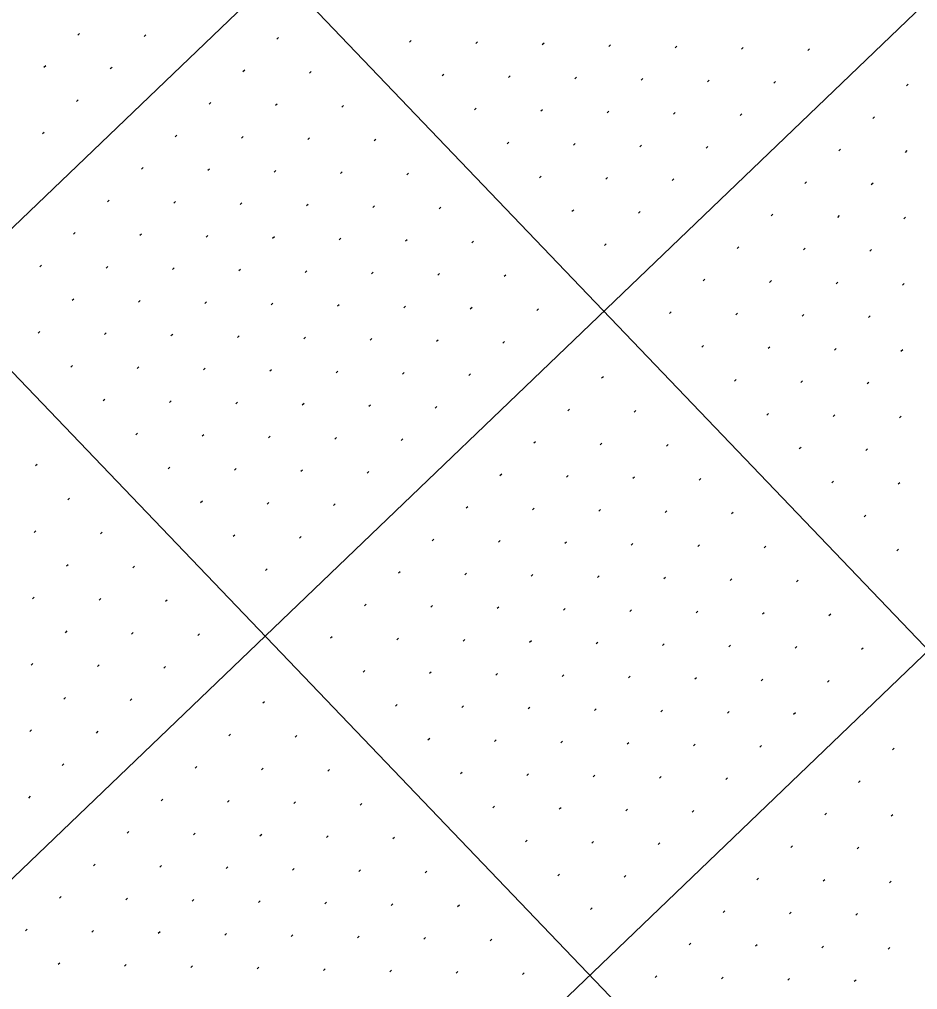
# Model space of a CAD drawing. Extents: x 2148987 to 2151117, y 142806 to 144993.
# Drawn here: x 2149584.5 to 2149680.2, y 143537.7 to 143641 of the extents above; entities that cross this region are included whole.
import ezdxf

# ---------------------------------------------------------------- set-up
doc = ezdxf.new("R2010")
doc.units = 0
doc.layers.add('PR_PIER_PH3', color=7, linetype='Continuous')
doc.layers.add('SHT_Profile_Grid_Minor', color=7, linetype='Continuous')

msp = doc.modelspace()

# ---------------------------------------------------------------- linework, layer by layer
at = {"layer": 'PR_PIER_PH3'}
for p, q in [((2150469.54, 144467.67), (2149332.4, 143377.92)), ((2150504.13, 144431.57), (2149367, 143341.82)), ((2150538.73, 144395.47), (2149401.59, 143305.72)), ((2149370.01, 143898.73), (2149715.96, 143537.73)), ((2149333.91, 143864.13), (2149679.86, 143503.14))]:
    msp.add_line(p, q, dxfattribs=at)
at = {"layer": 'SHT_Profile_Grid_Minor'}
for p, q in [((2149590.91, 143639.5), (2149590.73, 143639.33)), ((2149597.98, 143639.35), (2149597.79, 143639.18)), ((2149612.11, 143639.05), (2149611.93, 143638.88)), ((2149626.25, 143638.75), (2149626.07, 143638.58)), ((2149633.32, 143638.6), (2149633.14, 143638.42)), ((2149640.39, 143638.45), (2149640.21, 143638.27)), ((2149647.46, 143638.3), (2149647.28, 143638.12)), ((2149654.53, 143638.15), (2149654.35, 143637.97)), ((2149661.6, 143638), (2149661.42, 143637.82)), ((2149668.67, 143637.85), (2149668.49, 143637.67)), ((2149587.3, 143636.04), (2149587.12, 143635.87)), ((2149594.37, 143635.89), (2149594.18, 143635.72)), ((2149608.5, 143635.59), (2149608.32, 143635.42)), ((2149615.57, 143635.44), (2149615.39, 143635.27)), ((2149629.71, 143635.14), (2149629.53, 143634.97)), ((2149636.78, 143634.99), (2149636.6, 143634.82)), ((2149643.85, 143634.84), (2149643.67, 143634.66)), ((2149650.92, 143634.69), (2149650.74, 143634.51)), ((2149657.99, 143634.54), (2149657.81, 143634.36)), ((2149665.06, 143634.39), (2149664.88, 143634.21)), ((2149679.2, 143634.09), (2149679.02, 143633.91)), ((2149590.76, 143632.43), (2149590.57, 143632.26)), ((2149604.89, 143632.13), (2149604.71, 143631.96)), ((2149611.96, 143631.98), (2149611.78, 143631.81)), ((2149619.03, 143631.83), (2149618.85, 143631.66)), ((2149633.17, 143631.53), (2149632.99, 143631.36)), ((2149640.24, 143631.38), (2149640.06, 143631.21)), ((2149647.31, 143631.23), (2149647.13, 143631.05)), ((2149654.38, 143631.08), (2149654.2, 143630.9)), ((2149661.45, 143630.93), (2149661.27, 143630.75)), ((2149675.59, 143630.63), (2149675.41, 143630.45)), ((2149587.15, 143628.97), (2149586.96, 143628.8)), ((2149601.28, 143628.67), (2149601.1, 143628.5)), ((2149608.35, 143628.52), (2149608.17, 143628.35)), ((2149615.42, 143628.37), (2149615.24, 143628.2)), ((2149622.49, 143628.22), (2149622.31, 143628.05)), ((2149636.63, 143627.92), (2149636.45, 143627.75)), ((2149643.7, 143627.77), (2149643.52, 143627.6)), ((2149650.77, 143627.62), (2149650.59, 143627.44)), ((2149657.84, 143627.47), (2149657.66, 143627.29)), ((2149671.98, 143627.17), (2149671.8, 143626.99)), ((2149679.05, 143627.02), (2149678.87, 143626.84)), ((2149597.67, 143625.21), (2149597.49, 143625.04)), ((2149604.74, 143625.06), (2149604.56, 143624.89)), ((2149611.81, 143624.91), (2149611.63, 143624.74)), ((2149618.88, 143624.76), (2149618.7, 143624.59)), ((2149625.95, 143624.61), (2149625.77, 143624.44)), ((2149640.09, 143624.31), (2149639.91, 143624.14)), ((2149647.16, 143624.16), (2149646.98, 143623.99)), ((2149654.23, 143624.01), (2149654.05, 143623.83)), ((2149668.37, 143623.71), (2149668.19, 143623.53)), ((2149675.44, 143623.56), (2149675.26, 143623.38)), ((2149594.06, 143621.75), (2149593.88, 143621.58)), ((2149601.13, 143621.6), (2149600.95, 143621.43)), ((2149608.2, 143621.45), (2149608.02, 143621.28)), ((2149615.27, 143621.3), (2149615.09, 143621.13)), ((2149622.34, 143621.15), (2149622.16, 143620.98)), ((2149629.41, 143621), (2149629.23, 143620.83)), ((2149643.55, 143620.7), (2149643.37, 143620.53)), ((2149650.62, 143620.55), (2149650.44, 143620.38)), ((2149664.76, 143620.25), (2149664.58, 143620.07)), ((2149671.83, 143620.1), (2149671.65, 143619.92)), ((2149678.9, 143619.95), (2149678.72, 143619.77)), ((2149590.45, 143618.29), (2149590.27, 143618.12)), ((2149597.52, 143618.14), (2149597.34, 143617.97)), ((2149604.59, 143617.99), (2149604.41, 143617.82)), ((2149611.66, 143617.84), (2149611.48, 143617.67)), ((2149618.73, 143617.69), (2149618.55, 143617.52)), ((2149625.8, 143617.54), (2149625.62, 143617.37)), ((2149632.87, 143617.39), (2149632.69, 143617.22)), ((2149647.01, 143617.09), (2149646.83, 143616.92)), ((2149661.15, 143616.79), (2149660.97, 143616.61)), ((2149668.22, 143616.64), (2149668.04, 143616.46)), ((2149675.29, 143616.49), (2149675.11, 143616.31)), ((2149586.84, 143614.83), (2149586.66, 143614.66)), ((2149593.91, 143614.68), (2149593.73, 143614.51)), ((2149600.98, 143614.53), (2149600.8, 143614.36)), ((2149608.05, 143614.38), (2149607.87, 143614.21)), ((2149615.12, 143614.23), (2149614.94, 143614.06)), ((2149622.19, 143614.08), (2149622.01, 143613.91)), ((2149629.26, 143613.93), (2149629.08, 143613.76)), ((2149636.33, 143613.78), (2149636.15, 143613.61)), ((2149657.54, 143613.33), (2149657.36, 143613.16)), ((2149664.61, 143613.18), (2149664.43, 143613)), ((2149671.68, 143613.03), (2149671.5, 143612.85)), ((2149678.75, 143612.88), (2149678.57, 143612.7)), ((2149590.3, 143611.22), (2149590.12, 143611.05)), ((2149597.37, 143611.07), (2149597.19, 143610.9)), ((2149604.44, 143610.92), (2149604.26, 143610.75)), ((2149611.51, 143610.77), (2149611.33, 143610.6)), ((2149618.58, 143610.62), (2149618.4, 143610.45)), ((2149625.65, 143610.47), (2149625.47, 143610.3)), ((2149632.72, 143610.32), (2149632.54, 143610.15)), ((2149639.79, 143610.17), (2149639.61, 143610)), ((2149653.93, 143609.87), (2149653.75, 143609.7)), ((2149661, 143609.72), (2149660.82, 143609.55)), ((2149668.07, 143609.57), (2149667.89, 143609.39)), ((2149675.14, 143609.42), (2149674.96, 143609.24)), ((2149586.69, 143607.76), (2149586.51, 143607.59)), ((2149593.76, 143607.61), (2149593.58, 143607.44)), ((2149600.83, 143607.46), (2149600.65, 143607.29)), ((2149607.9, 143607.31), (2149607.72, 143607.14)), ((2149614.97, 143607.16), (2149614.79, 143606.99)), ((2149622.04, 143607.01), (2149621.86, 143606.84)), ((2149629.11, 143606.86), (2149628.93, 143606.69)), ((2149636.18, 143606.71), (2149636, 143606.54)), ((2149657.39, 143606.26), (2149657.21, 143606.09)), ((2149664.46, 143606.11), (2149664.28, 143605.94)), ((2149671.53, 143605.96), (2149671.35, 143605.78)), ((2149678.6, 143605.81), (2149678.42, 143605.63)), ((2149590.15, 143604.15), (2149589.97, 143603.98)), ((2149597.22, 143604), (2149597.04, 143603.83)), ((2149604.29, 143603.85), (2149604.11, 143603.68)), ((2149611.36, 143603.7), (2149611.18, 143603.53)), ((2149618.43, 143603.55), (2149618.25, 143603.38)), ((2149625.5, 143603.4), (2149625.32, 143603.23)), ((2149632.57, 143603.25), (2149632.39, 143603.08)), ((2149646.71, 143602.95), (2149646.53, 143602.78)), ((2149660.85, 143602.65), (2149660.67, 143602.48)), ((2149667.92, 143602.5), (2149667.74, 143602.33)), ((2149674.99, 143602.35), (2149674.81, 143602.18)), ((2149593.61, 143600.54), (2149593.43, 143600.37)), ((2149600.68, 143600.39), (2149600.5, 143600.22)), ((2149607.75, 143600.24), (2149607.57, 143600.07)), ((2149614.82, 143600.09), (2149614.64, 143599.92)), ((2149621.89, 143599.94), (2149621.71, 143599.77)), ((2149628.96, 143599.79), (2149628.78, 143599.62)), ((2149643.1, 143599.49), (2149642.92, 143599.32)), ((2149650.17, 143599.34), (2149649.99, 143599.17)), ((2149664.31, 143599.04), (2149664.13, 143598.87)), ((2149671.38, 143598.89), (2149671.2, 143598.72)), ((2149678.45, 143598.74), (2149678.27, 143598.57)), ((2149597.07, 143596.93), (2149596.89, 143596.76)), ((2149604.14, 143596.78), (2149603.96, 143596.61)), ((2149611.21, 143596.63), (2149611.03, 143596.46)), ((2149618.28, 143596.48), (2149618.1, 143596.31)), ((2149625.35, 143596.33), (2149625.17, 143596.16)), ((2149639.49, 143596.03), (2149639.31, 143595.86)), ((2149646.56, 143595.88), (2149646.38, 143595.71)), ((2149653.63, 143595.73), (2149653.45, 143595.56)), ((2149667.77, 143595.43), (2149667.59, 143595.26)), ((2149674.84, 143595.28), (2149674.66, 143595.11)), ((2149586.39, 143593.62), (2149586.21, 143593.45)), ((2149600.53, 143593.32), (2149600.35, 143593.15)), ((2149607.6, 143593.17), (2149607.42, 143593)), ((2149614.67, 143593.02), (2149614.49, 143592.85)), ((2149621.74, 143592.87), (2149621.56, 143592.7)), ((2149635.88, 143592.57), (2149635.7, 143592.4)), ((2149642.95, 143592.42), (2149642.77, 143592.25)), ((2149650.02, 143592.27), (2149649.84, 143592.1)), ((2149657.09, 143592.12), (2149656.91, 143591.95)), ((2149671.23, 143591.82), (2149671.05, 143591.65)), ((2149678.3, 143591.67), (2149678.12, 143591.5)), ((2149589.85, 143590.01), (2149589.67, 143589.84)), ((2149603.99, 143589.71), (2149603.81, 143589.54)), ((2149611.06, 143589.56), (2149610.88, 143589.39)), ((2149618.13, 143589.41), (2149617.95, 143589.24)), ((2149632.27, 143589.11), (2149632.09, 143588.94)), ((2149639.34, 143588.96), (2149639.16, 143588.79)), ((2149646.41, 143588.81), (2149646.23, 143588.64)), ((2149653.48, 143588.66), (2149653.3, 143588.49)), ((2149660.55, 143588.51), (2149660.37, 143588.34)), ((2149674.69, 143588.21), (2149674.51, 143588.04)), ((2149586.24, 143586.55), (2149586.06, 143586.38)), ((2149593.31, 143586.4), (2149593.13, 143586.23)), ((2149607.45, 143586.1), (2149607.27, 143585.93)), ((2149614.52, 143585.95), (2149614.34, 143585.78)), ((2149628.66, 143585.65), (2149628.48, 143585.48)), ((2149635.73, 143585.5), (2149635.55, 143585.33)), ((2149642.8, 143585.35), (2149642.62, 143585.18)), ((2149649.87, 143585.2), (2149649.69, 143585.03)), ((2149656.94, 143585.05), (2149656.76, 143584.88)), ((2149664.01, 143584.9), (2149663.83, 143584.73)), ((2149678.15, 143584.6), (2149677.97, 143584.43)), ((2149589.7, 143582.94), (2149589.52, 143582.77)), ((2149596.77, 143582.79), (2149596.59, 143582.62)), ((2149610.91, 143582.49), (2149610.73, 143582.32)), ((2149625.05, 143582.19), (2149624.87, 143582.02)), ((2149632.12, 143582.04), (2149631.94, 143581.87)), ((2149639.19, 143581.89), (2149639.01, 143581.72)), ((2149646.26, 143581.74), (2149646.08, 143581.57)), ((2149653.33, 143581.59), (2149653.15, 143581.42)), ((2149660.4, 143581.44), (2149660.22, 143581.27)), ((2149667.47, 143581.29), (2149667.29, 143581.12)), ((2149586.09, 143579.49), (2149585.91, 143579.31)), ((2149593.16, 143579.33), (2149592.98, 143579.16)), ((2149600.23, 143579.18), (2149600.05, 143579.01)), ((2149621.44, 143578.73), (2149621.26, 143578.56)), ((2149628.51, 143578.58), (2149628.33, 143578.41)), ((2149635.58, 143578.43), (2149635.4, 143578.26)), ((2149642.65, 143578.28), (2149642.47, 143578.11)), ((2149649.72, 143578.13), (2149649.54, 143577.96)), ((2149656.79, 143577.98), (2149656.61, 143577.81)), ((2149663.86, 143577.83), (2149663.68, 143577.66)), ((2149670.93, 143577.68), (2149670.75, 143577.51)), ((2149589.55, 143575.88), (2149589.37, 143575.7)), ((2149596.62, 143575.72), (2149596.44, 143575.55)), ((2149603.69, 143575.57), (2149603.51, 143575.4)), ((2149617.83, 143575.27), (2149617.65, 143575.1)), ((2149624.9, 143575.12), (2149624.72, 143574.95)), ((2149631.97, 143574.97), (2149631.79, 143574.8)), ((2149639.04, 143574.82), (2149638.86, 143574.65)), ((2149646.11, 143574.67), (2149645.93, 143574.5)), ((2149653.18, 143574.52), (2149653, 143574.35)), ((2149660.25, 143574.37), (2149660.07, 143574.2)), ((2149667.32, 143574.22), (2149667.14, 143574.05)), ((2149674.39, 143574.07), (2149674.2, 143573.9)), ((2149585.94, 143572.42), (2149585.76, 143572.24)), ((2149593.01, 143572.27), (2149592.83, 143572.09)), ((2149600.08, 143572.11), (2149599.9, 143571.94)), ((2149621.29, 143571.66), (2149621.11, 143571.49)), ((2149628.36, 143571.51), (2149628.18, 143571.34)), ((2149635.43, 143571.36), (2149635.25, 143571.19)), ((2149642.5, 143571.21), (2149642.32, 143571.04)), ((2149649.57, 143571.06), (2149649.39, 143570.89)), ((2149656.64, 143570.91), (2149656.46, 143570.74)), ((2149663.71, 143570.76), (2149663.53, 143570.59)), ((2149670.78, 143570.61), (2149670.59, 143570.44)), ((2149589.4, 143568.81), (2149589.22, 143568.63)), ((2149596.47, 143568.66), (2149596.29, 143568.48)), ((2149610.61, 143568.35), (2149610.43, 143568.18)), ((2149624.75, 143568.05), (2149624.57, 143567.88)), ((2149631.82, 143567.9), (2149631.64, 143567.73)), ((2149638.89, 143567.75), (2149638.71, 143567.58)), ((2149645.96, 143567.6), (2149645.78, 143567.43)), ((2149653.03, 143567.45), (2149652.85, 143567.28)), ((2149660.1, 143567.3), (2149659.92, 143567.13)), ((2149667.17, 143567.15), (2149666.98, 143566.98)), ((2149585.79, 143565.35), (2149585.61, 143565.17)), ((2149592.86, 143565.2), (2149592.68, 143565.02)), ((2149607, 143564.9), (2149606.82, 143564.72)), ((2149614.07, 143564.74), (2149613.89, 143564.57)), ((2149628.21, 143564.44), (2149628.03, 143564.27)), ((2149635.28, 143564.29), (2149635.1, 143564.12)), ((2149642.35, 143564.14), (2149642.17, 143563.97)), ((2149649.42, 143563.99), (2149649.24, 143563.82)), ((2149656.49, 143563.84), (2149656.31, 143563.67)), ((2149663.56, 143563.69), (2149663.38, 143563.52)), ((2149677.69, 143563.39), (2149677.51, 143563.22)), ((2149589.25, 143561.74), (2149589.07, 143561.56)), ((2149603.39, 143561.44), (2149603.21, 143561.26)), ((2149610.46, 143561.29), (2149610.28, 143561.11)), ((2149617.53, 143561.13), (2149617.35, 143560.96)), ((2149631.67, 143560.83), (2149631.49, 143560.66)), ((2149638.74, 143560.68), (2149638.56, 143560.51)), ((2149645.81, 143560.53), (2149645.63, 143560.36)), ((2149652.88, 143560.38), (2149652.7, 143560.21)), ((2149659.95, 143560.23), (2149659.77, 143560.06)), ((2149674.08, 143559.93), (2149673.9, 143559.76)), ((2149585.64, 143558.28), (2149585.46, 143558.1)), ((2149599.78, 143557.98), (2149599.6, 143557.8)), ((2149606.85, 143557.83), (2149606.67, 143557.65)), ((2149613.92, 143557.68), (2149613.74, 143557.5)), ((2149620.99, 143557.52), (2149620.81, 143557.35)), ((2149635.13, 143557.22), (2149634.95, 143557.05)), ((2149642.2, 143557.07), (2149642.02, 143556.9)), ((2149649.27, 143556.92), (2149649.09, 143556.75)), ((2149656.34, 143556.77), (2149656.16, 143556.6)), ((2149670.47, 143556.47), (2149670.29, 143556.3)), ((2149677.54, 143556.32), (2149677.36, 143556.15)), ((2149596.17, 143554.52), (2149595.99, 143554.34)), ((2149603.24, 143554.37), (2149603.06, 143554.19)), ((2149610.31, 143554.22), (2149610.13, 143554.04)), ((2149617.38, 143554.07), (2149617.2, 143553.89)), ((2149624.45, 143553.91), (2149624.27, 143553.74)), ((2149638.59, 143553.61), (2149638.41, 143553.44)), ((2149645.66, 143553.46), (2149645.48, 143553.29)), ((2149652.73, 143553.31), (2149652.55, 143553.14)), ((2149666.86, 143553.01), (2149666.68, 143552.84)), ((2149673.93, 143552.86), (2149673.75, 143552.69)), ((2149592.56, 143551.06), (2149592.38, 143550.88)), ((2149599.63, 143550.91), (2149599.45, 143550.73)), ((2149606.7, 143550.76), (2149606.52, 143550.58)), ((2149613.77, 143550.61), (2149613.59, 143550.43)), ((2149620.84, 143550.46), (2149620.66, 143550.28)), ((2149627.91, 143550.3), (2149627.73, 143550.13)), ((2149642.05, 143550), (2149641.87, 143549.83)), ((2149649.12, 143549.85), (2149648.94, 143549.68)), ((2149663.25, 143549.55), (2149663.07, 143549.38)), ((2149670.32, 143549.4), (2149670.14, 143549.23)), ((2149677.39, 143549.25), (2149677.21, 143549.08)), ((2149588.95, 143547.6), (2149588.77, 143547.42)), ((2149596.02, 143547.45), (2149595.84, 143547.27)), ((2149603.09, 143547.3), (2149602.91, 143547.12)), ((2149610.16, 143547.15), (2149609.98, 143546.97)), ((2149617.23, 143547), (2149617.05, 143546.82)), ((2149624.3, 143546.85), (2149624.12, 143546.67)), ((2149631.37, 143546.69), (2149631.19, 143546.52)), ((2149645.51, 143546.39), (2149645.33, 143546.22)), ((2149659.64, 143546.09), (2149659.46, 143545.92)), ((2149666.71, 143545.94), (2149666.53, 143545.77)), ((2149673.78, 143545.79), (2149673.6, 143545.62)), ((2149585.34, 143544.14), (2149585.16, 143543.96)), ((2149592.41, 143543.99), (2149592.23, 143543.81)), ((2149599.48, 143543.84), (2149599.3, 143543.66)), ((2149606.55, 143543.69), (2149606.37, 143543.51)), ((2149613.62, 143543.54), (2149613.44, 143543.36)), ((2149620.69, 143543.39), (2149620.51, 143543.21)), ((2149627.76, 143543.24), (2149627.58, 143543.06)), ((2149634.83, 143543.08), (2149634.65, 143542.91)), ((2149656.03, 143542.63), (2149655.85, 143542.46)), ((2149663.1, 143542.48), (2149662.92, 143542.31)), ((2149670.17, 143542.33), (2149669.99, 143542.16)), ((2149677.24, 143542.18), (2149677.06, 143542.01)), ((2149588.8, 143540.53), (2149588.62, 143540.36)), ((2149595.87, 143540.38), (2149595.69, 143540.2)), ((2149602.94, 143540.23), (2149602.76, 143540.05)), ((2149610.01, 143540.08), (2149609.83, 143539.9)), ((2149617.08, 143539.93), (2149616.9, 143539.75)), ((2149624.15, 143539.78), (2149623.97, 143539.6)), ((2149631.22, 143539.63), (2149631.04, 143539.45)), ((2149638.29, 143539.47), (2149638.11, 143539.3)), ((2149652.42, 143539.17), (2149652.24, 143539)), ((2149659.49, 143539.02), (2149659.31, 143538.85)), ((2149666.56, 143538.87), (2149666.38, 143538.7)), ((2149673.63, 143538.72), (2149673.45, 143538.55))]:
    msp.add_line(p, q, dxfattribs=at)

doc.saveas('drawing.dxf')
